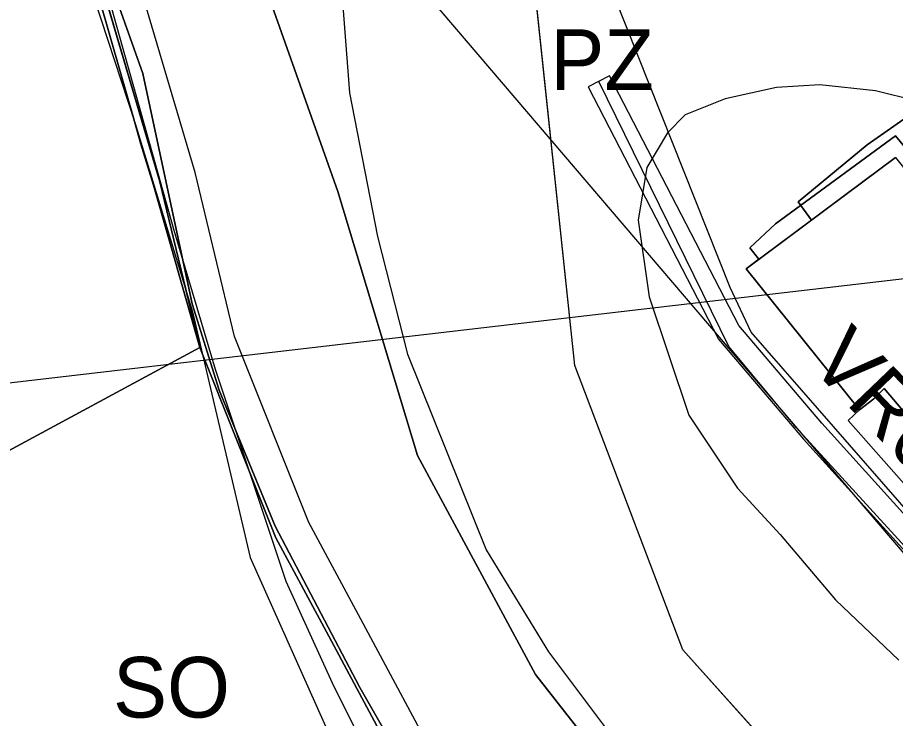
# Model space of a CAD drawing. Extents: x -758499 to -754160, y -1175205 to -1172032.
# Drawn here: x -756270.7 to -756125.8, y -1174451.3 to -1174335.6 of the extents above; entities that cross this region are included whole.
import ezdxf

# ---------------------------------------------------------------- set-up
doc = ezdxf.new("R2010")
doc.units = 0
for name, color, linetype in [('A011_UrbHod_p', 7, 'Continuous'), ('A016_UzArchN_p', 7, 'Continuous'), ('A022_vkpr_p', 7, 'Continuous'), ('A041_BPEJ_p', 7, 'Continuous'), ('A051_QAZ_p', 7, 'Continuous'), ('A082_RSS_l', 7, 'Continuous'), ('HRANICE zastavěného území', 7, 'Continuous'), ('HRANICE zastavěného území - podbarvení', 7, 'Continuous'), ('indexy RZV_TYP_1', 7, 'Continuous'), ('PLOCHY B bydlení', 7, 'Continuous'), ('PLOCHY NS smíšené nezastavěného území', 7, 'Continuous'), ('PLOCHY PV prostranství veřejné', 7, 'Continuous'), ('PLOCHY PZ prostr veřejné-zeleň veřejná', 7, 'Continuous'), ('PLOCHY SO smíšené obytné', 7, 'Continuous'), ('PLOCHY VV vodní a vodohospodářské', 7, 'Continuous'), ('protipovodňová opatření - ochranná hrázka NÁVRH', 7, 'Continuous'), ('VPO RO retenční opatření - plochy', 7, 'Continuous'), ('VPO RO retenční opatření-popis', 7, 'Continuous'), ('vrstevnice', 7, 'Continuous'), ('ÚSES NBK funkční', 7, 'Continuous')]:
    doc.layers.add(name, color=color, linetype=linetype)

msp = doc.modelspace()

# ---------------------------------------------------------------- linework, layer by layer
at = {"layer": 'A011_UrbHod_p'}
msp.add_lwpolyline([(-756202.56, -1174456.24), (-756214.03, -1174434.86), (-756222.59, -1174418.91), (-756234.88, -1174388.24), (-756241.41, -1174361.19), (-756252.34, -1174324.17), (-756258.03, -1174310.96), (-756263.56, -1174295.74), (-756265.63, -1174291.13), (-756269.18, -1174283.25), (-756271.94, -1174277.11)], dxfattribs=at)
at = {"layer": 'A016_UzArchN_p'}
msp.add_line((-756258.5, -1174267), (-756014.06, -1174553.25), dxfattribs=at)
at = {"layer": 'A022_vkpr_p'}
for p, q in [((-756178.68, -1174393.04), (-756190.27, -1174283.91)), ((-756160.87, -1174439.93), (-756178.68, -1174393.04)), ((-756121.16, -1174484.1), (-756160.87, -1174439.93))]:
    msp.add_line(p, q, dxfattribs=at)
at = {"layer": 'A041_BPEJ_p'}
for p, q in [((-756270.8, -1174286.5), (-756250, -1174344.83)), ((-756250, -1174344.83), (-756270.8, -1174286.5)), ((-756250, -1174344.83), (-756241.9, -1174382.83)), ((-756241.9, -1174382.83), (-756250, -1174344.83)), ((-756125.77, -1174355.12), (-756145.57, -1174369.64)), ((-756145.57, -1174369.64), (-756125.77, -1174355.12)), ((-756095.42, -1174392.34), (-756125.77, -1174355.12)), ((-756125.77, -1174355.12), (-756095.42, -1174392.34)), ((-756145.57, -1174369.64), (-756149.79, -1174373.6)), ((-756149.79, -1174373.6), (-756145.57, -1174369.64)), ((-756149.79, -1174373.6), (-756148.3, -1174375.5)), ((-756148.3, -1174375.5), (-756149.79, -1174373.6)), ((-756148.3, -1174375.5), (-756150.43, -1174377.09)), ((-756150.43, -1174377.09), (-756148.3, -1174375.5)), ((-756150.43, -1174377.09), (-756131.71, -1174400.36)), ((-756131.71, -1174400.36), (-756150.43, -1174377.09)), ((-756241.9, -1174382.83), (-756237.42, -1174397.09)), ((-756237.42, -1174397.09), (-756241.9, -1174382.83)), ((-756237.42, -1174397.09), (-756228.18, -1174419.52)), ((-756228.18, -1174419.52), (-756237.42, -1174397.09)), ((-756129.32, -1174398.5), (-756127.6, -1174396.83)), ((-756127.6, -1174396.83), (-756129.32, -1174398.5)), ((-756127.6, -1174396.83), (-756116.27, -1174410.28)), ((-756116.27, -1174410.28), (-756127.6, -1174396.83)), ((-756131.71, -1174400.36), (-756129.32, -1174398.5)), ((-756129.32, -1174398.5), (-756131.71, -1174400.36)), ((-756228.18, -1174419.52), (-756214.19, -1174446.18)), ((-756214.19, -1174446.18), (-756228.18, -1174419.52)), ((-756214.19, -1174446.18), (-756203.11, -1174465.45)), ((-756203.11, -1174465.45), (-756214.19, -1174446.18))]:
    msp.add_line(p, q, dxfattribs=at)
at = {"layer": 'A051_QAZ_p'}
for p, q in [((-756153.06, -1174380.18), (-756198.86, -1174264.97)), ((-756269.14, -1174298.6), (-756251.27, -1174353.09)), ((-756251.27, -1174353.09), (-756241.84, -1174384.17)), ((-756149.56, -1174387.52), (-756153.06, -1174380.18)), ((-756241.84, -1174384.17), (-756232.32, -1174424.73)), ((-756119.51, -1174421.98), (-756149.56, -1174387.52)), ((-756232.32, -1174424.73), (-756211.72, -1174470.69))]:
    msp.add_line(p, q, dxfattribs=at)
at = {"layer": 'A082_RSS_l'}
msp.add_line((-755336.54, -1174286.94), (-757157.2, -1174499.04), dxfattribs=at)
at = {"layer": 'HRANICE zastavěného území'}
for points in [[(-756121.16, -1174484.1), (-756160.87, -1174439.93), (-756178.68, -1174393.04), (-756183.55, -1174347.23), (-756190.27, -1174283.91), (-756165.18, -1174295.93), (-756144.28, -1174304.01), (-756123.38, -1174313.87), (-756113.04, -1174306.18), (-756117.96, -1174297.85), (-756156.4, -1174281.38), (-756163.67, -1174276.95), (-756157.91, -1174266.69), (-756156.32, -1174261.99), (-756158.7, -1174208.04), (-756160.17, -1174205.21), (-756160.99, -1174203.5), (-756164.38, -1174204.76), (-756171.54, -1174207.3), (-756172.67, -1174203.59), (-756173.94, -1174203.88), (-756174.68, -1174201.8), (-756173.61, -1174201.15), (-756174.91, -1174197.56)], [(-756271.1, -1174293.59), (-756269.12, -1174298), (-756263.61, -1174313.17), (-756263.07, -1174314.71), (-756258.9, -1174326.63), (-756253.64, -1174344.89), (-756251.66, -1174351.76), (-756250.36, -1174356.53), (-756248.28, -1174363.29), (-756240.61, -1174390.07), (-756228.04, -1174421.45), (-756219.32, -1174437.7), (-756213.03, -1174449.41), (-756207.7, -1174459.35), (-756208.7, -1174459.43), (-756222.15, -1174490.76), (-756270.7, -1174467.59), (-756270.55, -1174470.97), (-756270.26, -1174471.08), (-756265.14, -1174471.01), (-756265.07, -1174476.06), (-756270.19, -1174476.13), (-756285.22, -1174477.09)]]:
    msp.add_lwpolyline(points, dxfattribs=at)
at = {"layer": 'HRANICE zastavěného území - podbarvení'}
for points in [[(-756121.16, -1174484.1), (-756160.87, -1174439.93), (-756178.68, -1174393.04), (-756183.55, -1174347.23), (-756190.27, -1174283.91), (-756165.18, -1174295.93), (-756144.28, -1174304.01), (-756123.38, -1174313.87), (-756113.04, -1174306.18), (-756117.96, -1174297.85), (-756156.4, -1174281.38), (-756163.67, -1174276.95), (-756157.91, -1174266.69), (-756156.32, -1174261.99), (-756158.7, -1174208.04), (-756160.17, -1174205.21), (-756160.99, -1174203.5), (-756164.38, -1174204.76), (-756171.54, -1174207.3), (-756172.67, -1174203.59), (-756173.94, -1174203.88), (-756174.68, -1174201.8), (-756173.61, -1174201.15), (-756174.91, -1174197.56)], [(-756271.1, -1174293.59), (-756269.12, -1174298), (-756263.61, -1174313.17), (-756263.07, -1174314.71), (-756258.9, -1174326.63), (-756253.64, -1174344.89), (-756251.66, -1174351.76), (-756250.36, -1174356.53), (-756248.28, -1174363.29), (-756240.61, -1174390.07), (-756228.04, -1174421.45), (-756219.32, -1174437.7), (-756213.03, -1174449.41), (-756207.7, -1174459.35), (-756208.7, -1174459.43), (-756222.15, -1174490.76), (-756270.7, -1174467.59), (-756270.55, -1174470.97), (-756270.26, -1174471.08), (-756265.14, -1174471.01), (-756265.07, -1174476.06), (-756270.19, -1174476.13), (-756285.22, -1174477.09)]]:
    msp.add_lwpolyline(points, dxfattribs=at)
at = {"layer": 'PLOCHY B bydlení'}
msp.add_lwpolyline([(-756317.12, -1174333.67), (-756290.81, -1174319.97), (-756271.69, -1174316.34), (-756263.07, -1174314.71), (-756258.9, -1174326.63), (-756253.64, -1174344.89), (-756251.66, -1174351.76), (-756250.36, -1174356.53), (-756248.28, -1174363.29), (-756240.61, -1174390.07), (-756275.72, -1174408.99), (-756278.6, -1174410.54), (-756279.67, -1174404.18), (-756288.91, -1174384.37), (-756288.02, -1174383.91), (-756297.79, -1174365.67), (-756299.58, -1174362.32), (-756307.48, -1174349.33), (-756315.02, -1174337.09)], close=True, dxfattribs=at)
msp.add_lwpolyline([(-756073.59, -1174458.26), (-756088.22, -1174444.28), (-756090.85, -1174447.16), (-756115.61, -1174421.91), (-756118.02, -1174419.64), (-756133.55, -1174402.12), (-756131.71, -1174400.36), (-756150.43, -1174377.09), (-756133.94, -1174364.79), (-756125.75, -1174358.68), (-756108.66, -1174380.07), (-756101.48, -1174389.05), (-756096.14, -1174395.73), (-756094.14, -1174397.66), (-756092.12, -1174399.61), (-756067.89, -1174423.42), (-756053.89, -1174437.16), (-756047.58, -1174443.36), (-756044.8, -1174446.1), (-756037.84, -1174452.95)], dxfattribs=at)
at = {"layer": 'PLOCHY NS smíšené nezastavěného území'}
msp.add_lwpolyline([(-756263.07, -1174314.71), (-756257.99, -1174326.21), (-756247.21, -1174362.74), (-756240.61, -1174390.07), (-756248.28, -1174363.29), (-756250.36, -1174356.53), (-756251.66, -1174351.76), (-756253.64, -1174344.89), (-756258.9, -1174326.63)], close=True, dxfattribs=at)
at = {"layer": 'PLOCHY PV prostranství veřejné'}
msp.add_lwpolyline([(-756125.75, -1174358.68), (-756133.94, -1174364.79), (-756139.61, -1174369.02), (-756141.85, -1174366.02), (-756130.43, -1174356.59), (-756123.26, -1174351.59)], dxfattribs=at)
at = {"layer": 'PLOCHY PZ prostr veřejné-zeleň veřejná'}
for points in [[(-756165.04, -1174469.72), (-756185.2, -1174444), (-756204.68, -1174407.86), (-756217.85, -1174364.29), (-756233.34, -1174320.49), (-756242.77, -1174292.8), (-756253.42, -1174267.91), (-756240.56, -1174260.05), (-756231.23, -1174257.84), (-756213.79, -1174255.92), (-756215.09, -1174272.02), (-756190.27, -1174283.91), (-756165.18, -1174295.93), (-756144.28, -1174304.01), (-756123.38, -1174313.87)], [(-756123.26, -1174351.59), (-756130.43, -1174356.59), (-756141.85, -1174366.02), (-756139.61, -1174369.02), (-756150.43, -1174377.09), (-756131.71, -1174400.36), (-756133.55, -1174402.12), (-756118.02, -1174419.64)]]:
    msp.add_lwpolyline(points, dxfattribs=at)
at = {"layer": 'PLOCHY SO smíšené obytné'}
msp.add_lwpolyline([(-756278.6, -1174410.54), (-756275.72, -1174408.99), (-756240.61, -1174390.07), (-756228.04, -1174421.45), (-756219.32, -1174437.7), (-756213.03, -1174449.41), (-756207.7, -1174459.35), (-756208.7, -1174459.43), (-756222.15, -1174490.76), (-756270.7, -1174467.59), (-756270.97, -1174463.9), (-756271.58, -1174456.63), (-756272.04, -1174453.26), (-756274.65, -1174434.16)], close=True, dxfattribs=at)
at = {"layer": 'PLOCHY VV vodní a vodohospodářské'}
for points in [[(-756279.94, -1174273.81), (-756255.12, -1174264.06), (-756253.42, -1174267.91), (-756242.77, -1174292.8), (-756233.34, -1174320.49), (-756217.85, -1174364.29), (-756204.68, -1174407.86), (-756185.2, -1174444), (-756165.04, -1174469.72)], [(-756207.7, -1174459.35), (-756213.03, -1174449.41), (-756219.32, -1174437.7), (-756228.04, -1174421.45), (-756240.61, -1174390.07), (-756247.21, -1174362.74), (-756257.99, -1174326.21), (-756263.61, -1174313.17), (-756269.12, -1174298), (-756271.1, -1174293.59)]]:
    msp.add_lwpolyline(points, dxfattribs=at)
at = {"layer": 'protipovodňová opatření - ochranná hrázka NÁVRH'}
msp.add_lwpolyline([(-756102.49, -1174445.99), (-756113.76, -1174434.32), (-756142.16, -1174403.28), (-756153.29, -1174389.88), (-756174.74, -1174346.14)], dxfattribs=at)
at = {"layer": 'VPO RO retenční opatření - plochy'}
msp.add_line((-756172.96, -1174345.22), (-756176.51, -1174347.06), dxfattribs=at)
for points in [[(-755868.14, -1174538.06), (-755879.59, -1174530.72), (-755886.3, -1174533.53), (-755898.71, -1174529.62), (-755931.8, -1174514.82), (-755952.36, -1174505.93), (-755959.73, -1174505.04), (-755966.34, -1174506.63), (-756044.96, -1174487.7), (-756100.01, -1174444.11), (-756111.17, -1174432.14), (-756137.92, -1174402.56), (-756151.61, -1174386.44), (-756172.96, -1174345.22)], [(-756176.51, -1174347.06), (-756154.95, -1174388.69), (-756140.93, -1174405.2), (-756114.11, -1174434.85), (-756102.73, -1174447.06), (-756046.76, -1174491.38), (-755966.34, -1174510.74), (-755959.5, -1174509.1), (-755953.42, -1174509.83), (-755933.41, -1174518.49), (-755900.13, -1174533.37), (-755886.1, -1174537.78), (-755879.98, -1174535.22), (-755870.92, -1174541.03)]]:
    msp.add_lwpolyline(points, dxfattribs=at)
at = {"layer": 'vrstevnice'}
for p, q in [((-756258.01, -1174324.14), (-756244.9, -1174370.72)), ((-756258.01, -1174324.14), (-756244.9, -1174370.72)), ((-756217.56, -1174326.52), (-756215.91, -1174348.04)), ((-756217.56, -1174326.52), (-756215.91, -1174348.04)), ((-756138.23, -1174346.7), (-756145.4, -1174347.14)), ((-756129.03, -1174347.72), (-756138.23, -1174346.7)), ((-756215.91, -1174348.04), (-756211.27, -1174371.72)), ((-756215.91, -1174348.04), (-756211.27, -1174371.72)), ((-756145.4, -1174347.14), (-756153.89, -1174349.04)), ((-756118.9, -1174350.19), (-756129.03, -1174347.72)), ((-756153.89, -1174349.04), (-756160.48, -1174351.67)), ((-756160.48, -1174351.67), (-756163.4, -1174354.64)), ((-756163.4, -1174354.64), (-756166.83, -1174360.37)), ((-756166.83, -1174360.37), (-756168.22, -1174369.02)), ((-756168.22, -1174369.02), (-756166.45, -1174381.69)), ((-756244.9, -1174370.72), (-756238.07, -1174393.63)), ((-756244.9, -1174370.72), (-756238.07, -1174393.63)), ((-756211.27, -1174371.72), (-756206.31, -1174391.16)), ((-756211.27, -1174371.72), (-756206.31, -1174391.16)), ((-756166.45, -1174381.69), (-756159.88, -1174401.22)), ((-756206.31, -1174391.16), (-756193.34, -1174423.45)), ((-756206.31, -1174391.16), (-756193.34, -1174423.45)), ((-756238.07, -1174393.63), (-756226.39, -1174428.61)), ((-756238.07, -1174393.63), (-756226.39, -1174428.61)), ((-756159.88, -1174401.22), (-756151.86, -1174413.27)), ((-756151.86, -1174413.27), (-756144.8, -1174420.92)), ((-756144.8, -1174420.92), (-756135.64, -1174431.71)), ((-756193.34, -1174423.45), (-756183.07, -1174440.26)), ((-756193.34, -1174423.45), (-756183.07, -1174440.26)), ((-756226.39, -1174428.61), (-756218.5, -1174446)), ((-756226.39, -1174428.61), (-756218.5, -1174446)), ((-756135.64, -1174431.71), (-756125.18, -1174441.66)), ((-756183.07, -1174440.26), (-756172.64, -1174454.14)), ((-756183.07, -1174440.26), (-756172.64, -1174454.14)), ((-756218.5, -1174446), (-756210.07, -1174462.65)), ((-756218.5, -1174446), (-756210.07, -1174462.65))]:
    msp.add_line(p, q, dxfattribs=at)
at = {"layer": 'ÚSES NBK funkční'}
for p, q in [((-756178.68, -1174393.04), (-756190.27, -1174283.91)), ((-756257.99, -1174326.21), (-756247.21, -1174362.74)), ((-756247.21, -1174362.74), (-756240.61, -1174390.07)), ((-756240.61, -1174390.07), (-756228.04, -1174421.45)), ((-756160.87, -1174439.93), (-756178.68, -1174393.04)), ((-756228.04, -1174421.45), (-756219.32, -1174437.7)), ((-756121.16, -1174484.1), (-756160.87, -1174439.93))]:
    msp.add_line(p, q, dxfattribs=at)
msp.add_lwpolyline([(-756219.32, -1174437.7), (-756213.03, -1174449.41), (-756207.7, -1174459.35)], dxfattribs=at)

# ---------------------------------------------------------------- texts
at = {"layer": 'indexy RZV_TYP_1'}
for s, p in [('PZ', (-756182.75, -1174347.56)), ('SO', (-756254.95, -1174451.11))]:
    msp.add_text(s, height=10, dxfattribs=at).set_placement(p)
at = {"layer": 'VPO RO retenční opatření-popis'}
msp.add_text('VR01', height=10, rotation=313.768, dxfattribs=at).set_placement((-756140.28, -1174392.77))

doc.saveas('drawing.dxf')
